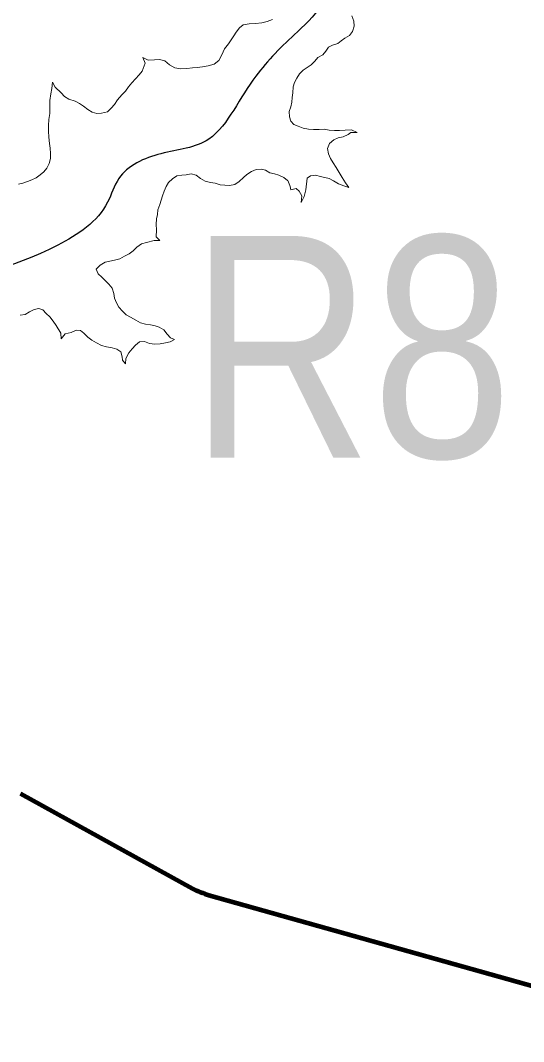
# Model space of a CAD drawing. Extents: x 553962 to 842807, y 8883888 to 9032388.
# Drawn here: x 658156 to 659291, y 8979098 to 8981402 of the extents above; entities that cross this region are included whole.
import ezdxf
from ezdxf.enums import TextEntityAlignment as Align

# ---------------------------------------------------------------- set-up
doc = ezdxf.new("R2010")
doc.units = 0
doc.header["$LTSCALE"] = 200
for name, color, linetype, lineweight in [('24', 7, 'Continuous', 25), ('7', 7, 'Continuous', 90), ('8', 7, 'Continuous', 13), ('9', 7, 'Continuous', 90)]:
    doc.layers.add(name, color=color, linetype=linetype, lineweight=lineweight)

msp = doc.modelspace()

# ---------------------------------------------------------------- linework, layer by layer
at = {"layer": '24'}
msp.add_spline([(658367.7, 8982630.8), (658393.5, 8982614.2), (658429.4, 8982573.5), (658470.1, 8982525.1), (658488.8, 8982479.8), (658476.3, 8982426.6), (658465.4, 8982382.8), (658482.6, 8982351.6), (658513.8, 8982300), (658537.2, 8982226.5), (658573.2, 8982162.4), (658604.4, 8982109.3), (658632.5, 8982065.5), (658656, 8982020.2), (658657.5, 8981970.2), (658654.4, 8981918.6), (658652.8, 8981820.1), (658648.2, 8981746.8), (658663.8, 8981701.4), (658724.7, 8981663.9), (658771.6, 8981624.8), (658827.8, 8981540.4), (658837.2, 8981446.6), (658781, 8981376.3), (658687.2, 8981276.2), (658637.2, 8981199.7), (658581, 8981134), (658473.2, 8981101.2), (658377.9, 8981044.9), (658352.9, 8980991.8), (658240.4, 8980894.8), (657921.8, 8980794.9)], degree=3, dxfattribs=at)
at = {"layer": '7'}
for p, q in [((658156.2, 8979657.4), (658544.7, 8979443.6)), ((658581.5, 8979428.5), (659757.6, 8979097.9))]:
    msp.add_line(p, q, dxfattribs=at)
msp.add_arc((658628.5, 8979595.9), 173.9, 241.1769, 254.2991, dxfattribs=at)
at = {"layer": '8'}
for points in [[(658151.6, 8981032.6), (658161.9, 8981035), (658172.3, 8981038.5), (658182.1, 8981042), (658191.5, 8981047), (658200.7, 8981053.8), (658209, 8981060.3), (658215.7, 8981068.7), (658221.3, 8981079.1), (658223.8, 8981090.2), (658224, 8981101.9), (658223.3, 8981113.4), (658221.9, 8981124), (658220.2, 8981138.4), (658219.5, 8981152.2), (658219.7, 8981165.2), (658219.9, 8981178.3), (658222.2, 8981192.3), (658222.4, 8981206.8), (658222.8, 8981221.4), (658224.5, 8981236), (658226.8, 8981248.2), (658228.4, 8981262.3), (658234.7, 8981251.7), (658248.3, 8981238.5), (658255.8, 8981230.5), (658265.1, 8981224.1), (658279.8, 8981219.4), (658289.4, 8981214.7), (658298.6, 8981208.7), (658308, 8981200.8), (658317.8, 8981195.1), (658328.4, 8981192.3), (658339.1, 8981192.7), (658352.3, 8981196), (658361.2, 8981203.8), (658368.3, 8981212.6), (658375.3, 8981222.5), (658384.8, 8981234.1), (658392.9, 8981242.6), (658400.3, 8981251.8), (658407.6, 8981261.2), (658415.6, 8981270.2), (658423.7, 8981279.2), (658430.8, 8981287.8), (658437.6, 8981305.7), (658432, 8981318.5), (658444.4, 8981312.5), (658458.4, 8981313.3), (658469.9, 8981313.5), (658482.2, 8981311), (658492.3, 8981302), (658504.2, 8981295.2), (658517.8, 8981292.7), (658531.6, 8981293.7), (658544.3, 8981295.3), (658554.7, 8981296.1), (658567.1, 8981297.6), (658579.8, 8981299.2), (658593.3, 8981303.3), (658603.9, 8981311.8), (658610.6, 8981324.6), (658616.5, 8981337.6), (658625.4, 8981349.3), (658631.6, 8981358), (658637.7, 8981367.2), (658643.2, 8981375.8), (658650.3, 8981385.6), (658658.8, 8981391.8), (658672.3, 8981394.5), (658686.4, 8981395.3), (658700.4, 8981396.5), (658713, 8981399.7), (658724.7, 8981404.1)], [(658903.7, 8981412.5), (658908.2, 8981400.4), (658909.1, 8981388.7), (658905.6, 8981377.3), (658898.6, 8981368.1), (658888.1, 8981362.1), (658879.8, 8981356.1), (658871.8, 8981350.1), (658860.1, 8981345.9), (658851, 8981341.7), (658845.4, 8981332.9), (658838.1, 8981324.3), (658826.8, 8981318.6), (658820.3, 8981309.9), (658812.3, 8981302), (658803.1, 8981295.9), (658794.3, 8981289.9), (658785.6, 8981281.1), (658779.5, 8981271.4), (658774.4, 8981262.2), (658771.1, 8981251.9), (658770.3, 8981238.5), (658768.9, 8981227.9), (658768.3, 8981217.2), (658765.8, 8981207), (658762.4, 8981196.6), (658763, 8981184.2), (658766, 8981174.7), (658773.2, 8981167.2), (658783, 8981163), (658793.7, 8981158.7), (658805.7, 8981156.6), (658817.6, 8981156), (658829.9, 8981155.7), (658841.1, 8981156.5), (658852.3, 8981154.4), (658864.5, 8981153.8), (658876.2, 8981153.8), (658888.4, 8981154.1), (658903.1, 8981155.3), (658915.7, 8981149.3), (658901.7, 8981149.1), (658895.1, 8981144.4), (658884, 8981139.3), (658873.2, 8981136.7), (658862.8, 8981132.5), (658853.6, 8981124.4), (658849.2, 8981112.7), (658850.8, 8981100.6), (658855.8, 8981090.5), (658861.6, 8981080.7), (658868.2, 8981069.8), (658875.3, 8981059), (658882.2, 8981047.9), (658889.3, 8981035.5), (658896.8, 8981025.1), (658885.9, 8981029.1), (658873.4, 8981033.4), (658862.5, 8981040.3), (658852.6, 8981045.1), (658842.8, 8981047.7), (658832.5, 8981049.8), (658822.5, 8981053.1), (658810.7, 8981051.3), (658802.9, 8981046.2)], [(658802.9, 8981046.2), (658799.8, 8981019.5), (658796.4, 8981004.3), (658789.4, 8980991.3), (658791.3, 8981006.3), (658785.3, 8981017), (658778.3, 8981022.6), (658766.5, 8981019.9), (658764.5, 8981027.1), (658763.8, 8981029.8), (658759.1, 8981040.5), (658758.7, 8981040.8), (658750.3, 8981047.8), (658739.4, 8981052.7), (658729.5, 8981055.8), (658718.5, 8981058.2), (658708.7, 8981064.1), (658698.9, 8981066.6), (658687.9, 8981065.5), (658677.7, 8981060.8), (658667, 8981054.6), (658659.2, 8981047.9), (658649.7, 8981038.4), (658639.8, 8981031.6), (658628.1, 8981029.7), (658617, 8981029.9), (658606.8, 8981031), (658595.2, 8981034.7), (658585.2, 8981036.6), (658572.7, 8981039.1), (658562.3, 8981045.6), (658552.4, 8981052.9), (658541.1, 8981055.5), (658530.3, 8981053.8), (658520, 8981053.1), (658509.3, 8981051.2), (658499, 8981044.8), (658490, 8981035.9), (658484.6, 8981026.9), (658480.3, 8981016.6), (658476.4, 8981006.3), (658473.8, 8980996.4), (658470.3, 8980986.9), (658466.2, 8980974.6), (658465.3, 8980963.9), (658463.4, 8980954), (658462.4, 8980941.2), (658463.4, 8980929.4), (658462.1, 8980913.8), (658470.9, 8980905.6), (658458.1, 8980905.6), (658440.2, 8980900.8), (658429.6, 8980897.8), (658419.1, 8980890.2)], [(658419.1, 8980890.2), (658410.3, 8980882), (658401.3, 8980875.1), (658391.3, 8980870.4), (658380.6, 8980864.2), (658368.2, 8980860.9), (658357.5, 8980858.8), (658347.2, 8980856.3), (658335.9, 8980849.6), (658327.2, 8980840.9), (658331.6, 8980829.9), (658339.6, 8980822.7), (658347.1, 8980815), (658355.4, 8980806.7), (658362.8, 8980797.9), (658366.6, 8980786), (658368.6, 8980775.1), (658372.8, 8980764.7), (658378.5, 8980755.2), (658386.2, 8980745.9), (658395, 8980737.8), (658404.8, 8980732.2), (658416.2, 8980725.8), (658426.9, 8980719.5), (658438.1, 8980716.6), (658449.5, 8980715.1), (658459.8, 8980713), (658469.3, 8980709.6), (658479.9, 8980703.7), (658487.1, 8980694.2), (658494.4, 8980685.6), (658503.9, 8980681.7), (658493.8, 8980676.7), (658483.3, 8980674.3), (658471.2, 8980672.2), (658459, 8980671.5), (658447.6, 8980672.9)], [(658447.6, 8980672.9), (658436.4, 8980677.4), (658424.6, 8980676.4), (658415.8, 8980669.1), (658408.1, 8980661.1), (658400.7, 8980651.7), (658393.8, 8980639.5), (658393.4, 8980627.1), (658386.8, 8980635.5), (658385.4, 8980643.2), (658382.5, 8980654), (658373.3, 8980660.5), (658362.9, 8980663), (658350.7, 8980665.7), (658338.9, 8980668.7), (658328, 8980674.7), (658317.3, 8980680.2), (658308.3, 8980687.5), (658299.3, 8980696.2), (658291.7, 8980702.4), (658281.6, 8980702.8), (658270.6, 8980697.8), (658257.1, 8980694.9), (658248.2, 8980683.6), (658247.6, 8980696.6), (658236.5, 8980713.6), (658230.1, 8980723.5), (658222.7, 8980733.1), (658213.9, 8980740.3), (658207.1, 8980748.6), (658197.4, 8980752.3), (658187, 8980749.7), (658176.7, 8980744.6), (658166.6, 8980738.4), (658155.6, 8980737.2)]]:
    msp.add_lwpolyline(points, dxfattribs=at)

# ---------------------------------------------------------------- texts
at = {"layer": '9', "width": 0.85}
msp.add_text('R8', height=500, dxfattribs=at).set_placement((658902.1, 8980415.6), align=Align.CENTER)

doc.saveas('drawing.dxf')
